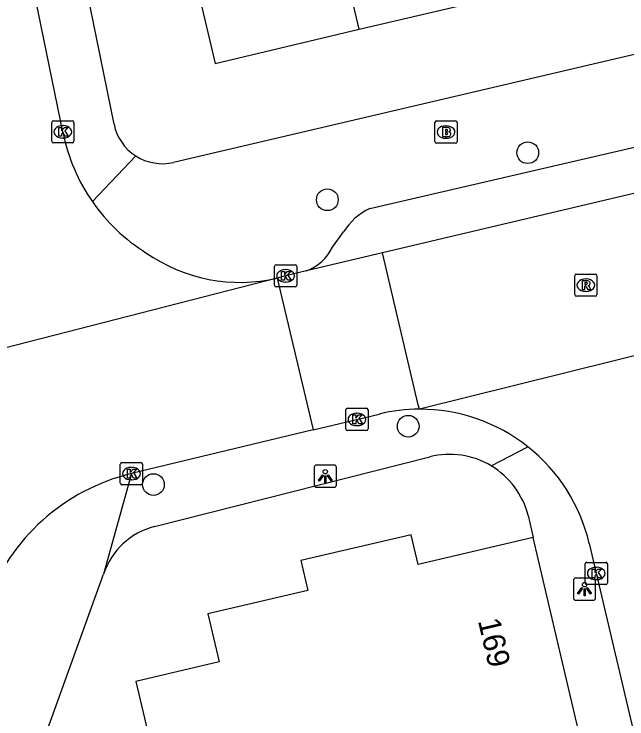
# Model space of a CAD drawing. Extents: x 162990 to 165007, y 383433 to 384336.
# Drawn here: x 164040.79 to 164068.37, y 384070.8 to 384102.53 of the extents above; entities that cross this region are included whole.
import ezdxf

# ---------------------------------------------------------------- set-up
doc = ezdxf.new("R2010")
doc.units = 0
for name, color, linetype in [('IMGEO_Boom', 7, 'Continuous'), ('IMGEO_Brandkraan', 7, 'Continuous'), ('IMGEO_Kolk', 7, 'Continuous'), ('IMGEO_Lichtpunt', 7, 'Continuous'), ('IMGEO_Pand', 7, 'Continuous'), ('IMGEO_Pand_nummerreeks', 7, 'Continuous'), ('IMGEO_Rijbaan_lokaal_open', 7, 'Continuous'), ('IMGEO_Rioolput', 7, 'Continuous'), ('IMGEO_Voetpad_open', 7, 'Continuous')]:
    doc.layers.add(name, color=color, linetype=linetype)

msp = doc.modelspace()

# ---------------------------------------------------------------- linework, layer by layer
at = {"layer": 'IMGEO_Boom'}
for centre in [(164063.903, 384096.294), (164054.887, 384094.176), (164058.527, 384083.976), (164047.06, 384081.35)]:
    msp.add_circle(centre, 0.489, dxfattribs=at)
at = {"layer": 'IMGEO_Brandkraan'}
for p, q in [((164059.728, 384096.796), (164059.728, 384097.648)), ((164059.803, 384097.722), (164060.655, 384097.722)), ((164060.729, 384097.648), (164060.729, 384096.796)), ((164060.216, 384097.502), (164060.241, 384097.502)), ((164060.655, 384096.722), (164059.803, 384096.722)), ((164060.239, 384096.942), (164060.214, 384096.942))]:
    msp.add_line(p, q, dxfattribs=at)
for points in [[(164059.728, 384096.796), (164059.728, 384097.648)], [(164059.803, 384097.722), (164060.655, 384097.722)], [(164060.729, 384097.648), (164060.729, 384096.796)], [(164060.076, 384097.422), (164060.076, 384097.022), (164060.289, 384097.022)], [(164060.307, 384097.422), (164060.076, 384097.422)], [(164060.255, 384097.341), (164060.201, 384097.341), (164060.201, 384097.265)], [(164060.201, 384097.265), (164060.254, 384097.265)], [(164060.263, 384097.189), (164060.201, 384097.189), (164060.201, 384097.108)], [(164060.201, 384097.108), (164060.263, 384097.108)], [(164060.655, 384096.722), (164059.803, 384096.722)]]:
    msp.add_lwpolyline(points, dxfattribs=at)
for centre, radius, start, end in [((164059.805, 384097.646), 0.0765, 91.552, 178.448), ((164059.805, 384097.646), 0.0765, 91.552, 178.448), ((164060.653, 384097.646), 0.0765, 1.552, 88.448), ((164060.653, 384097.646), 0.0765, 1.552, 88.448), ((164060.256, 384097.303), 0.0379, 267.8285, 90.9355), ((164060.311, 384097.277), 0.145, 59.4692, 91.5367), ((164060.336, 384097.324), 0.0922, 285.5137, 58.1501), ((164060.264, 384097.148), 0.0404, 269.8759, 90.5077), ((164060.295, 384097.273), 0.251, 268.6676, 293.5347), ((164060.341, 384097.132), 0.105, 301.3115, 78.989), ((164059.805, 384096.798), 0.0765, 181.552, 268.448), ((164059.805, 384096.798), 0.0765, 181.552, 268.448), ((164060.653, 384096.798), 0.0765, 271.552, 358.448), ((164060.653, 384096.798), 0.0765, 271.552, 358.448)]:
    msp.add_arc(centre, radius, start, end, dxfattribs=at)
for centre, major_axis, ratio, start_param, end_param in [((164060.215, 384097.222), (-0.387, 0.002), 0.722429, 4.712389, 7.853982), ((164060.24, 384097.222), (-0.39, 0.002), 0.717154, 1.570796, 4.712389)]:
    msp.add_ellipse(centre, major_axis=major_axis, ratio=ratio, start_param=start_param, end_param=end_param, dxfattribs=at)
at = {"layer": 'IMGEO_Kolk'}
for p, q in [((164042.485, 384096.806), (164042.485, 384097.658)), ((164042.56, 384097.732), (164043.412, 384097.732)), ((164043.486, 384097.658), (164043.486, 384096.806)), ((164042.973, 384097.512), (164042.998, 384097.512)), ((164042.996, 384096.952), (164042.971, 384096.952)), ((164043.412, 384096.732), (164042.56, 384096.732)), ((164052.583, 384091.249), (164053.435, 384091.249)), ((164052.508, 384090.323), (164052.508, 384091.175)), ((164052.996, 384091.029), (164053.021, 384091.029)), ((164053.509, 384091.175), (164053.509, 384090.323)), ((164053.019, 384090.469), (164052.994, 384090.469)), ((164053.435, 384090.249), (164052.583, 384090.249)), ((164055.718, 384083.86), (164055.718, 384084.712)), ((164055.793, 384084.786), (164056.645, 384084.786)), ((164056.719, 384084.712), (164056.719, 384083.86)), ((164056.206, 384084.566), (164056.231, 384084.566)), ((164056.229, 384084.006), (164056.204, 384084.006)), ((164056.645, 384083.786), (164055.793, 384083.786)), ((164045.571, 384081.418), (164045.571, 384082.27)), ((164045.646, 384082.344), (164046.498, 384082.344)), ((164046.059, 384082.124), (164046.084, 384082.124)), ((164046.572, 384082.27), (164046.572, 384081.418)), ((164046.082, 384081.564), (164046.057, 384081.564)), ((164046.498, 384081.344), (164045.646, 384081.344)), ((164066.488, 384076.925), (164066.488, 384077.777)), ((164066.563, 384077.851), (164067.415, 384077.851)), ((164066.976, 384077.631), (164067.001, 384077.631)), ((164067.489, 384077.777), (164067.489, 384076.925)), ((164066.999, 384077.071), (164066.974, 384077.071)), ((164067.415, 384076.851), (164066.563, 384076.851))]:
    msp.add_line(p, q, dxfattribs=at)
for points in [[(164042.485, 384096.806), (164042.485, 384097.658)], [(164042.56, 384097.732), (164043.412, 384097.732)], [(164043.486, 384097.658), (164043.486, 384096.806)], [(164042.806, 384097.432), (164042.929, 384097.432), (164042.929, 384097.281), (164043.059, 384097.432), (164043.223, 384097.432), (164043.077, 384097.281), (164043.23, 384097.032), (164043.078, 384097.032), (164042.993, 384097.196), (164042.929, 384097.129), (164042.929, 384097.032), (164042.806, 384097.032), (164042.806, 384097.432)], [(164043.412, 384096.732), (164042.56, 384096.732)], [(164052.583, 384091.249), (164053.435, 384091.249)], [(164052.508, 384090.323), (164052.508, 384091.175)], [(164052.829, 384090.949), (164052.952, 384090.949), (164052.952, 384090.798), (164053.082, 384090.949), (164053.246, 384090.949), (164053.1, 384090.798), (164053.253, 384090.549), (164053.101, 384090.549), (164053.016, 384090.713), (164052.952, 384090.646), (164052.952, 384090.549), (164052.829, 384090.549), (164052.829, 384090.949)], [(164053.509, 384091.175), (164053.509, 384090.323)], [(164053.435, 384090.249), (164052.583, 384090.249)], [(164055.718, 384083.86), (164055.718, 384084.712)], [(164055.793, 384084.786), (164056.645, 384084.786)], [(164056.719, 384084.712), (164056.719, 384083.86)], [(164056.039, 384084.486), (164056.162, 384084.486), (164056.162, 384084.335), (164056.292, 384084.486), (164056.456, 384084.486), (164056.31, 384084.335), (164056.463, 384084.086), (164056.311, 384084.086), (164056.226, 384084.25), (164056.162, 384084.183), (164056.162, 384084.086), (164056.039, 384084.086), (164056.039, 384084.486)], [(164056.645, 384083.786), (164055.793, 384083.786)], [(164045.571, 384081.418), (164045.571, 384082.27)], [(164045.646, 384082.344), (164046.498, 384082.344)], [(164045.892, 384082.044), (164046.015, 384082.044), (164046.015, 384081.893), (164046.145, 384082.044), (164046.309, 384082.044), (164046.163, 384081.893), (164046.316, 384081.644), (164046.164, 384081.644), (164046.079, 384081.808), (164046.015, 384081.741), (164046.015, 384081.644), (164045.892, 384081.644), (164045.892, 384082.044)], [(164046.572, 384082.27), (164046.572, 384081.418)], [(164046.498, 384081.344), (164045.646, 384081.344)], [(164066.488, 384076.925), (164066.488, 384077.777)], [(164066.563, 384077.851), (164067.415, 384077.851)], [(164067.489, 384077.777), (164067.489, 384076.925)], [(164066.809, 384077.551), (164066.932, 384077.551), (164066.932, 384077.4), (164067.062, 384077.551), (164067.226, 384077.551), (164067.08, 384077.4), (164067.233, 384077.151), (164067.081, 384077.151), (164066.996, 384077.315), (164066.932, 384077.248), (164066.932, 384077.151), (164066.809, 384077.151), (164066.809, 384077.551)], [(164067.415, 384076.851), (164066.563, 384076.851)]]:
    msp.add_lwpolyline(points, dxfattribs=at)
for centre, start, end in [((164042.562, 384097.656), 91.552, 178.448), ((164042.562, 384097.656), 91.552, 178.448), ((164043.41, 384097.656), 1.552, 88.448), ((164043.41, 384097.656), 1.552, 88.448), ((164042.562, 384096.808), 181.552, 268.448), ((164042.562, 384096.808), 181.552, 268.448), ((164043.41, 384096.808), 271.552, 358.448), ((164043.41, 384096.808), 271.552, 358.448), ((164052.585, 384091.173), 91.552, 178.448), ((164052.585, 384091.173), 91.552, 178.448), ((164053.433, 384091.173), 1.552, 88.448), ((164053.433, 384091.173), 1.552, 88.448), ((164052.585, 384090.325), 181.552, 268.448), ((164052.585, 384090.325), 181.552, 268.448), ((164053.433, 384090.325), 271.552, 358.448), ((164053.433, 384090.325), 271.552, 358.448), ((164055.795, 384084.71), 91.552, 178.448), ((164055.795, 384084.71), 91.552, 178.448), ((164056.643, 384084.71), 1.552, 88.448), ((164056.643, 384084.71), 1.552, 88.448), ((164055.795, 384083.862), 181.552, 268.448), ((164055.795, 384083.862), 181.552, 268.448), ((164056.643, 384083.862), 271.552, 358.448), ((164056.643, 384083.862), 271.552, 358.448), ((164045.648, 384082.268), 91.552, 178.448), ((164045.648, 384082.268), 91.552, 178.448), ((164046.496, 384082.268), 1.552, 88.448), ((164046.496, 384082.268), 1.552, 88.448), ((164045.648, 384081.42), 181.552, 268.448), ((164045.648, 384081.42), 181.552, 268.448), ((164046.496, 384081.42), 271.552, 358.448), ((164046.496, 384081.42), 271.552, 358.448), ((164066.565, 384077.775), 91.552, 178.448), ((164066.565, 384077.775), 91.552, 178.448), ((164067.413, 384077.775), 1.552, 88.448), ((164067.413, 384077.775), 1.552, 88.448), ((164066.565, 384076.927), 181.552, 268.448), ((164066.565, 384076.927), 181.552, 268.448), ((164067.413, 384076.927), 271.552, 358.448), ((164067.413, 384076.927), 271.552, 358.448)]:
    msp.add_arc(centre, 0.0765, start, end, dxfattribs=at)
for centre, major_axis, ratio, start_param, end_param in [((164042.972, 384097.232), (-0.387, 0.002), 0.722429, 4.712389, 7.853982), ((164042.997, 384097.232), (-0.39, 0.002), 0.717154, 1.570796, 4.712389), ((164052.995, 384090.749), (-0.387, 0.002), 0.722429, 4.712389, 7.853982), ((164053.02, 384090.749), (-0.39, 0.002), 0.717154, 1.570796, 4.712389), ((164056.205, 384084.286), (-0.387, 0.002), 0.722429, 4.712389, 7.853982), ((164056.23, 384084.286), (-0.39, 0.002), 0.717154, 1.570796, 4.712389), ((164046.058, 384081.844), (-0.387, 0.002), 0.722429, 4.712389, 7.853982), ((164046.083, 384081.844), (-0.39, 0.002), 0.717154, 1.570796, 4.712389), ((164066.975, 384077.351), (-0.387, 0.002), 0.722429, 4.712389, 7.853982), ((164067, 384077.351), (-0.39, 0.002), 0.717154, 1.570796, 4.712389)]:
    msp.add_ellipse(centre, major_axis=major_axis, ratio=ratio, start_param=start_param, end_param=end_param, dxfattribs=at)
at = {"layer": 'IMGEO_Lichtpunt'}
for p, q in [((164054.296, 384082.132), (164054.296, 384081.325)), ((164054.296, 384082.132), (164054.296, 384081.325)), ((164055.198, 384082.227), (164054.39, 384082.227)), ((164055.198, 384082.227), (164054.39, 384082.227)), ((164055.292, 384081.325), (164055.292, 384082.132)), ((164055.292, 384081.325), (164055.292, 384082.132)), ((164054.39, 384081.231), (164055.198, 384081.231)), ((164054.39, 384081.231), (164055.198, 384081.231)), ((164065.963, 384077.048), (164065.963, 384076.241)), ((164065.963, 384077.048), (164065.963, 384076.241)), ((164066.865, 384077.143), (164066.057, 384077.143)), ((164066.865, 384077.143), (164066.057, 384077.143)), ((164066.959, 384076.241), (164066.959, 384077.048)), ((164066.959, 384076.241), (164066.959, 384077.048)), ((164066.057, 384076.147), (164066.865, 384076.147)), ((164066.057, 384076.147), (164066.865, 384076.147))]:
    msp.add_line(p, q, dxfattribs=at)
for points in [[(164054.67, 384081.796), (164054.709, 384081.768), (164054.521, 384081.506), (164054.483, 384081.533), (164054.67, 384081.796)], [(164054.772, 384081.748), (164054.819, 384081.748), (164054.819, 384081.426), (164054.772, 384081.426), (164054.772, 384081.748)], [(164054.882, 384081.768), (164054.92, 384081.795), (164055.107, 384081.533), (164055.068, 384081.505), (164054.882, 384081.768)], [(164066.337, 384076.712), (164066.376, 384076.684), (164066.188, 384076.422), (164066.15, 384076.449), (164066.337, 384076.712)], [(164066.439, 384076.664), (164066.486, 384076.664), (164066.486, 384076.342), (164066.439, 384076.342), (164066.439, 384076.664)], [(164066.549, 384076.684), (164066.587, 384076.711), (164066.774, 384076.449), (164066.735, 384076.421), (164066.549, 384076.684)]]:
    msp.add_lwpolyline(points, dxfattribs=at)
for centre in [(164054.795, 384081.93), (164066.462, 384076.846)]:
    msp.add_circle(centre, 0.0994, dxfattribs=at)
for centre, start, end in [((164054.39, 384082.132), 90, 180), ((164054.39, 384082.132), 90, 180), ((164055.198, 384082.132), 0, 90), ((164055.198, 384082.132), 0, 90), ((164054.39, 384081.325), 180, 270), ((164054.39, 384081.325), 180, 270), ((164055.198, 384081.325), 270, 0), ((164055.198, 384081.325), 270, 360), ((164066.057, 384077.048), 90, 180), ((164066.057, 384077.048), 90, 180), ((164066.865, 384077.048), 0, 90), ((164066.865, 384077.048), 0, 90), ((164066.057, 384076.241), 180, 270), ((164066.057, 384076.241), 180, 270), ((164066.865, 384076.241), 270, 0), ((164066.865, 384076.241), 270, 360)]:
    msp.add_arc(centre, 0.0946, start, end, dxfattribs=at)
at = {"layer": 'IMGEO_Pand'}
for points in [[(164055.278, 384110.375), (164053.682, 384109.998), (164048.815, 384108.848), (164049.537, 384105.603), (164048.635, 384105.39), (164049.834, 384100.314), (164056.323, 384101.847)], [(164056.323, 384101.847), (164055.238, 384106.443), (164056.153, 384106.658), (164055.278, 384110.375)], [(164056.323, 384101.847), (164062.239, 384103.244)], [(164064.148, 384078.972), (164058.967, 384077.755), (164058.652, 384079.096), (164053.691, 384077.931), (164054.006, 384076.59), (164049.507, 384075.534), (164050.015, 384073.369), (164046.276, 384072.491), (164047.441, 384067.529), (164052.259, 384068.661), (164052.729, 384066.661)], [(164066.473, 384069.071), (164064.824, 384076.093), (164064.148, 384078.972)]]:
    msp.add_lwpolyline(points, dxfattribs=at)
at = {"layer": 'IMGEO_Rijbaan_lokaal_open'}
for points in [[(164043.001, 384097.155), (164038.615, 384118.477)], [(164142.035, 384111.808), (164109.462, 384104.102), (164057.368, 384091.778)], [(164057.368, 384091.778), (164053.942, 384090.968)], [(164059.029, 384084.745), (164058.981, 384084.948), (164057.368, 384091.778)], [(164053.942, 384090.968), (164053.006, 384090.747), (164052.631, 384090.649)], [(164052.631, 384090.649), (164038.127, 384086.922), (164035.126, 384084.915)], [(164052.631, 384090.649), (164054.246, 384083.813)], [(164078.787, 384089.657), (164059.029, 384084.745)], [(164054.246, 384083.813), (164057.218, 384084.528)], [(164054.246, 384083.813), (164046.076, 384081.846)], [(164066.673, 384078.703), (164081.207, 384017.007)]]:
    msp.add_lwpolyline(points, dxfattribs=at)
for centre, radius, start, end in [((164051.131, 384098.819), 8.298, 191.5706, 214.7454), ((164051.117, 384098.814), 8.284, 214.7661, 237.9809), ((164050.953, 384097.819), 7.364, 234.9595, 283.1716), ((164059.038, 384077.002), 7.743, 90.0689, 103.5967), ((164059.053, 384076.921), 7.824, 51.6641, 90.174), ((164059.056, 384076.92), 7.823, 13.1749, 51.6857), ((164048.236, 384072.883), 9.22, 103.5502, 160.3591)]:
    msp.add_arc(centre, radius, start, end, dxfattribs=at)
at = {"layer": 'IMGEO_Rioolput'}
for p, q in [((164066.02, 384089.902), (164066.02, 384090.754)), ((164066.095, 384090.828), (164066.947, 384090.828)), ((164066.508, 384090.608), (164066.533, 384090.608)), ((164067.021, 384090.754), (164067.021, 384089.902)), ((164066.531, 384090.048), (164066.506, 384090.048)), ((164066.947, 384089.828), (164066.095, 384089.828))]:
    msp.add_line(p, q, dxfattribs=at)
for points in [[(164066.02, 384089.902), (164066.02, 384090.754)], [(164066.095, 384090.828), (164066.947, 384090.828)], [(164067.021, 384090.754), (164067.021, 384089.902)], [(164066.609, 384090.526), (164066.357, 384090.528), (164066.357, 384090.128)], [(164066.357, 384090.128), (164066.481, 384090.128), (164066.481, 384090.29), (164066.492, 384090.29)], [(164066.535, 384090.447), (164066.481, 384090.447), (164066.481, 384090.366)], [(164066.481, 384090.366), (164066.533, 384090.366)], [(164066.539, 384090.261), (164066.61, 384090.128), (164066.75, 384090.128), (164066.685, 384090.254)], [(164066.947, 384089.828), (164066.095, 384089.828)]]:
    msp.add_lwpolyline(points, dxfattribs=at)
for centre, radius, start, end in [((164066.097, 384090.752), 0.0765, 91.552, 178.448), ((164066.097, 384090.752), 0.0765, 91.552, 178.448), ((164066.945, 384090.752), 0.0765, 1.552, 88.448), ((164066.945, 384090.752), 0.0765, 1.552, 88.448), ((164066.491, 384090.237), 0.0533, 26.0293, 88.6989), ((164066.517, 384090.555), 0.19, 274.7715, 282.9687), ((164066.541, 384090.351), 0.0964, 77.0061, 93.1865), ((164066.555, 384090.408), 0.0378, 276.6634, 79.6772), ((164066.608, 384090.416), 0.109, 350.3612, 89.416), ((164066.606, 384090.416), 0.112, 277.5842, 350.9817), ((164066.59, 384090.201), 0.108, 29.5134, 73.7905), ((164066.097, 384089.904), 0.0765, 181.552, 268.448), ((164066.097, 384089.904), 0.0765, 181.552, 268.448), ((164066.945, 384089.904), 0.0765, 271.552, 358.448), ((164066.945, 384089.904), 0.0765, 271.552, 358.448)]:
    msp.add_arc(centre, radius, start, end, dxfattribs=at)
for centre, major_axis, ratio, start_param, end_param in [((164066.507, 384090.328), (-0.387, 0.002), 0.722429, 4.712389, 7.853982), ((164066.532, 384090.328), (-0.39, 0.002), 0.717154, 1.570796, 4.712389)]:
    msp.add_ellipse(centre, major_axis=major_axis, ratio=ratio, start_param=start_param, end_param=end_param, dxfattribs=at)
at = {"layer": 'IMGEO_Voetpad_open'}
for points in [[(164145.589, 384118.98), (164108.511, 384110.062), (164108.017, 384109.946), (164047.969, 384095.856)], [(164045.289, 384097.575), (164041.299, 384117.155)], [(164056.796, 384093.781), (164109.015, 384105.907), (164138.108, 384112.663)], [(164044.312, 384094.09), (164046.265, 384096.149)], [(164055.119, 384092.042), (164055.615, 384092.728)], [(164062.26, 384082.198), (164063.906, 384083.058)], [(164047.111, 384079.461), (164059.499, 384082.602)], [(164046.076, 384081.846), (164044.817, 384077.326)], [(164063.922, 384079.957), (164064.148, 384078.972)], [(164035.673, 384050.097), (164040.898, 384066.447), (164044.817, 384077.326)]]:
    msp.add_lwpolyline(points, dxfattribs=at)
for centre, radius, start, end in [((164047.459, 384098.013), 2.214, 191.4159, 237.362), ((164047.464, 384098.02), 2.222, 237.3449, 283.1421), ((164058.006, 384091.235), 2.818, 115.4184, 148.0231), ((164053.166, 384093), 2.175, 290.8948, 333.8654), ((164060.393, 384079.073), 3.64, 59.1403, 104.2104), ((164060.388, 384079.073), 3.643, 14.0447, 59.079), ((164047.91, 384076.302), 3.258, 104.1983, 161.6897)]:
    msp.add_arc(centre, radius, start, end, dxfattribs=at)

# ---------------------------------------------------------------- texts
at = {"layer": 'IMGEO_Pand_nummerreeks'}
msp.add_text('169', height=1, rotation=283.2122, dxfattribs=at).set_placement((164061.66, 384075.222))

doc.saveas('drawing.dxf')
